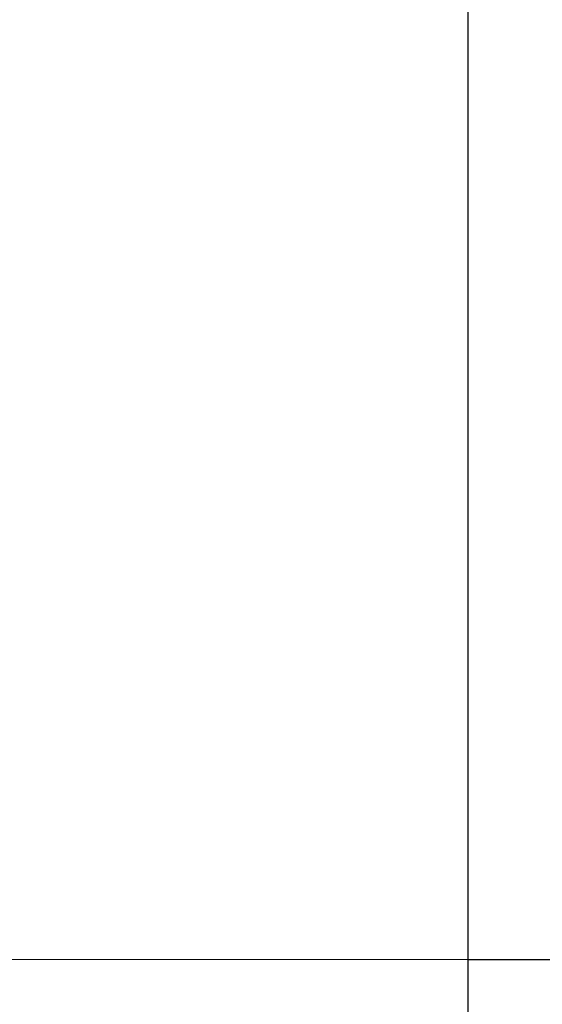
# Model space of a CAD drawing. Header units: millimetres. Extents: x -1114 to 1396, y -630 to 631.
# Tile 760 of 780: x 895 to 1062, y 0 to 316. Entities that reach past the tile are written whole.
import ezdxf

# ---------------------------------------------------------------- set-up
doc = ezdxf.new("R2010")
doc.units = ezdxf.units.MM
doc.header["$MEASUREMENT"] = 0

msp = doc.modelspace()

# ---------------------------------------------------------------- linework, layer by layer
msp.add_line((1037.9959, 14.5991), (1396.2181, 14.5991))
msp.add_lwpolyline([(1037.9959, 630.2765), (1396.2181, 630.2765), (1396.2181, -629.7647), (1037.9959, -629.7647)], close=True)
at = {"lineweight": 18}
msp.add_open_spline([(1038.9843, -629.7647), (1038.9843, -629.7647), (-1111.4882, -629.7647), (-1111.4882, -629.7647), (-1111.4882, -629.7647), (-1111.4882, -629.7647), (-1111.4882, 630.7883), (-1111.4882, 630.7883), (-1111.4882, 630.7883), (-1111.4882, 630.7883), (1038.9843, 630.7883), (1038.9843, 630.7883)], degree=3, knots=[0, 0, 0, 0, 0.33333333, 0.33333333, 0.33333333, 0.33333333, 0.66666667, 0.66666667, 0.66666667, 0.66666667, 1, 1, 1, 1], dxfattribs=at)
for points in [[(1037.9959, 630.2765), (1037.9959, 630.2765), (1037.9959, -630.2765), (1037.9959, -630.2765)], [(-1112.4766, 14.5991), (-1112.4766, 14.5991), (1037.9959, 14.5991), (1037.9959, 14.5991)]]:
    msp.add_open_spline(points, degree=3, dxfattribs=at)

doc.saveas('drawing.dxf')
